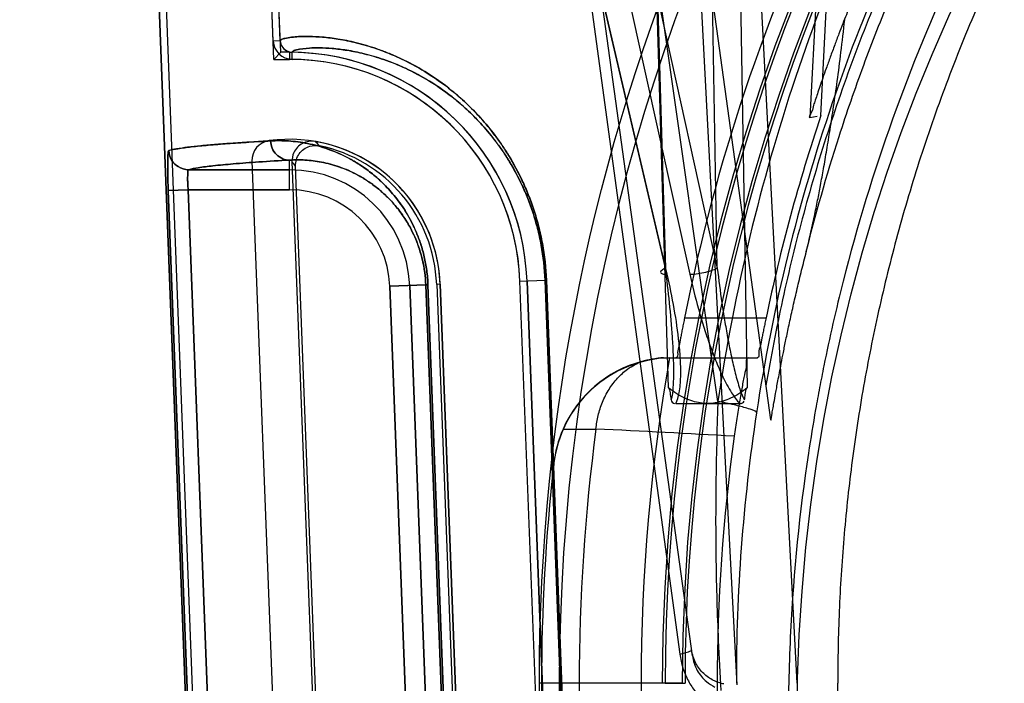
# Model space of a CAD drawing. Header units: millimetres. Extents: x 0 to 297, y 0 to 210.
# Tile 372 of 446: x 239.485 to 239.706, y 160.711 to 160.86. Entities that reach past the tile are written whole.
import ezdxf

# ---------------------------------------------------------------- set-up
doc = ezdxf.new("R2010")
doc.units = ezdxf.units.MM
doc.header["$LTSCALE"] = 16.335
doc.layers.get('0').update_dxf_attribs({"linetype": 'CONTINUOUS'})
for name, color, linetype in [('AXES_REF', 7, 'CONTINUOUS'), ('INTFCLR_1', 7, 'CONTINUOUS'), ('INTFCLR_144815', 7, 'CONTINUOUS'), ('INTFCLR_72935', 7, 'CONTINUOUS')]:
    doc.layers.add(name, color=color, linetype=linetype)

msp = doc.modelspace()

# ---------------------------------------------------------------- linework, layer by layer
at = {"color": 7, "linetype": 'Continuous'}
for radius in [8.7262453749, 8.7255, 8.6696226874]:
    msp.add_circle((241.415033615, 154.4105885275), radius, dxfattribs=at)
msp.add_arc((241.415033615, 154.4105885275), 8.64, 278.2771290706, 261.7228709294, dxfattribs=at)
at = {"layer": 'AXES_REF', "color": 9, "linetype": 'Continuous'}
msp.add_arc((241.415033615, 154.4105885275), 7.9600610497, 94.4118118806, 85.5881881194, dxfattribs=at)
at = {"layer": 'INTFCLR_1', "color": 6, "linetype": 'Continuous'}
for p, q in [((239.5036754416, 161.1861563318), (239.5503851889, 159.9635757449)), ((239.505260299, 161.1862412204), (239.5519721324, 159.9636060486)), ((239.5417506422, 160.855222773), (239.5290549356, 161.1875200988)), ((239.5433364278, 160.8552833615), (239.5306397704, 161.187605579)), ((239.5369542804, 160.8281587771), (239.5474443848, 160.553590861)), ((239.5793625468, 160.8004523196), (239.5876150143, 160.5844523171)), ((239.6056018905, 160.5851395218), (239.5973494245, 160.8011395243)), ((239.6071888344, 160.5851698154), (239.5989363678, 160.8011698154))]:
    msp.add_line(p, q, dxfattribs=at)
at = {"layer": 'INTFCLR_1', "color": 9, "linetype": 'Continuous'}
for p, q in [((239.5433364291, 160.8552833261), (239.5417506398, 160.8552228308)), ((239.5459891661, 160.851099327), (239.5460060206, 160.8526861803)), ((239.5454414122, 160.8217341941), (239.5454414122, 160.8284127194)), ((239.5454414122, 160.8262335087), (239.5226943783, 160.8262335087)), ((239.5180918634, 160.8215623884), (239.522584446, 160.8217341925)), ((239.5225844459, 160.8217341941), (239.5454414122, 160.8217341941)), ((239.522584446, 160.8217341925), (239.5325714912, 160.5605784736)), ((239.5180918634, 160.8215623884), (239.5280790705, 160.5604066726)), ((239.5680028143, 160.8000183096), (239.5761211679, 160.8003284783)), ((239.5762552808, 160.5840183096), (239.5680028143, 160.8000183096)), ((239.5807513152, 160.5841900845), (239.5724988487, 160.8001900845)), ((239.5766157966, 160.8003284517), (239.5761211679, 160.8003284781)), ((239.5761211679, 160.8003284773), (239.5843375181, 160.5843270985)), ((239.5848397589, 160.5843270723), (239.5766157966, 160.8003284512)), ((239.5973494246, 160.8011395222), (239.6029940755, 160.801355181)), ((239.6029940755, 160.801355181), (239.6112095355, 160.5853537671)), ((239.6029940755, 160.801355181), (239.6033052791, 160.8013551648)), ((239.6115257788, 160.5853537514), (239.6033052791, 160.8013551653))]:
    msp.add_line(p, q, dxfattribs=at)
msp.add_circle((240.0467819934, 160.7015885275), 0.387, dxfattribs=at)
at = {"layer": 'INTFCLR_1', "color": 6, "linetype": 'Continuous'}
for centre, radius, start, end in [((239.546034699, 160.8553862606), 0.0042871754, 182.185453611, 269.3914573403), ((239.546034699, 160.8553862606), 0.0027002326, 182.184680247, 269.3914656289), ((239.5454414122, 160.7991563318), 0.0519458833, 2.1879728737, 89.39582255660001), ((239.5454414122, 160.7991563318), 0.0535328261, 2.1879705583, 89.39575729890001), ((239.5414509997, 160.8283305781), 0.0045, 97.7885062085, 182.1879698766), ((239.5454414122, 160.7991563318), 0.0339458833, 2.1879704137, 97.78850629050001)]:
    msp.add_arc(centre, radius, start, end, dxfattribs=at)
at = {"layer": 'INTFCLR_1', "color": 9, "linetype": 'Continuous'}
for radius, start, end in [(0.0270771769, 2.1879705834, 89.99999998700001), (0.0225778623, 2.1879702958, 89.99999993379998)]:
    msp.add_arc((239.5454414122, 160.7991563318), radius, start, end, dxfattribs=at)
for points, knots in [([(240.2147240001, 161.0591581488), (240.2118238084, 161.0605701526), (240.205966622, 161.0633315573), (240.1940848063, 161.068571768), (240.1728248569, 161.0769991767), (240.1477050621, 161.0847936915), (240.125188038, 161.089915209), (240.1137215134, 161.0920562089), (240.1070972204, 161.0931585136), (240.0905108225, 161.0956942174), (240.0621024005, 161.098330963), (240.0285354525, 161.0979077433), (240.0068346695, 161.0959183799), (239.996815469, 161.0946659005), (239.990143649, 161.0937420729), (239.972081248, 161.0908760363), (239.9431061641, 161.0843243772), (239.9150619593, 161.0748678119), (239.8984722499, 161.0680729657), (239.8925045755, 161.0654954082), (239.8836718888, 161.0615471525), (239.865088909, 161.0525325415), (239.8378647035, 161.0367449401), (239.8125024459, 161.0185541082), (239.7970364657, 161.0056942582), (239.7900985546, 160.9995692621), (239.7855298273, 160.9954385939), (239.7732925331, 160.9839746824), (239.7544810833, 160.9641705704), (239.7319888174, 160.9356300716), (239.7154862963, 160.9102106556), (239.7051387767, 160.8915809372), (239.6995380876, 160.8806178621), (239.6914397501, 160.8638104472), (239.6806552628, 160.8376085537), (239.6713894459, 160.8072247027), (239.6667427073, 160.7868364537), (239.6648487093, 160.7771742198), (239.6636496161, 160.770628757), (239.6606659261, 160.7524356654), (239.6583056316, 160.7289164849), (239.6577225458, 160.7052211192), (239.6578849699, 160.6932321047), (239.6581112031, 160.6863363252), (239.6588916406, 160.6692523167), (239.6611680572, 160.6472006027), (239.665395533, 160.6238154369), (239.6679290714, 160.6122969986), (239.669496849, 160.6057581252), (239.6719489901, 160.5960678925), (239.6760333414, 160.5818039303), (239.6843900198, 160.5572458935), (239.6943915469, 160.5336045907), (239.7045173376, 160.5137691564), (239.7106544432, 160.5027370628), (239.7201354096, 160.4866068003), (239.7356627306, 160.4634186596), (239.7591234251, 160.4346278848), (239.7786638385, 160.4147868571), (239.792491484, 160.402319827), (239.8019684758, 160.3941779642), (239.8191147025, 160.380487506), (239.8452134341, 160.3625788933), (239.8674668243, 160.3503287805), (239.8789647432, 160.3447250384)], [0, 0, 0, 0, 0.0078493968, 0.0157556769, 0.0315973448, 0.06348082, 0.0796255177, 0.0877696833, 0.09186257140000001, 0.09596636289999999, 0.128600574, 0.1611442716, 0.177500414, 0.1816059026, 0.1857145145, 0.1938901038, 0.2261064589, 0.2578609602, 0.2657731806, 0.2697286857, 0.2736790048, 0.2893160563, 0.3199691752, 0.350131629, 0.3651446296, 0.3688979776, 0.3726519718, 0.3801321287, 0.4097003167, 0.4390100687, 0.4684423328, 0.4833358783, 0.4908515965, 0.498396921, 0.52873346, 0.5596898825, 0.5755734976, 0.5795998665, 0.5836492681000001, 0.5917658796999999, 0.6244614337, 0.6410489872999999, 0.6494251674, 0.6536350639, 0.6578378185, 0.6910418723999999, 0.7074624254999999, 0.7156483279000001, 0.7197377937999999, 0.7238248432, 0.7399718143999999, 0.7558251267, 0.7869322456, 0.802323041, 0.8100025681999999, 0.8176490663, 0.8478512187, 0.8777971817, 0.9079026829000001, 0.9155006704, 0.9231007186, 0.93830313, 0.9688745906, 1, 1, 1, 1]), ([(239.6033052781, 160.8013551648), (239.6031999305, 160.8041232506), (239.6028204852, 160.8075660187), (239.6020082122, 160.8115929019), (239.6014040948, 160.8141316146), (239.600690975, 160.8165778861), (239.5998796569, 160.8189275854), (239.5990400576, 160.8211319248), (239.5975128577, 160.8246543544), (239.5955171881, 160.8283682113), (239.5933587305, 160.8317159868), (239.5912664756, 160.834635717), (239.588607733, 160.8378567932), (239.5853434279, 160.841189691), (239.5812405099, 160.8447756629), (239.5762941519, 160.8482747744), (239.5713509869, 160.8509258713), (239.5676703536, 160.8525176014), (239.5644105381, 160.8537342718), (239.5613020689, 160.8546540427), (239.5583661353, 160.8553129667), (239.55582885, 160.8557743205), (239.5530088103, 160.8561259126), (239.5500330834, 160.856283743), (239.5472271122, 160.8562472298), (239.5450455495, 160.8560044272), (239.5437436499, 160.8556812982), (239.5433316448, 160.855407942), (239.5433364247, 160.8552833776)], [0, 0, 0, 0, 0.09145445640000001, 0.1138036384, 0.1356225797, 0.1775934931, 0.1978577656, 0.2176815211, 0.2554568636, 0.3245480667, 0.3565511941, 0.3869221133, 0.443096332, 0.4942467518, 0.5407728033, 0.6228600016, 0.6936556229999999, 0.7255371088, 0.7551980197, 0.8084927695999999, 0.8323850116, 0.8545194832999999, 0.8936035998, 0.9261879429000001, 0.9525909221, 0.9869380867, 0.995884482, 1, 1, 1, 1]), ([(239.6029940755, 160.801355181), (239.6028935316, 160.8039991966), (239.6025321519, 160.8072875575), (239.6017587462, 160.8111342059), (239.6011836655, 160.813558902), (239.600504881, 160.8158952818), (239.5997326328, 160.8181394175), (239.5989335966, 160.8202443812), (239.5974804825, 160.823607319), (239.595581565, 160.827153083), (239.5935275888, 160.830349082), (239.5915373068, 160.833135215), (239.5890084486, 160.836208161), (239.5859035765, 160.8393869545), (239.5820024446, 160.8428047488), (239.5773002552, 160.8461373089), (239.5726006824, 160.8486592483), (239.5691024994, 160.8501706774), (239.566005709, 160.8513239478), (239.5630530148, 160.8521934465), (239.5602646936, 160.8528133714), (239.5578558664, 160.8532452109), (239.5551788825, 160.8535702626), (239.5523558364, 160.8537077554), (239.5496907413, 160.853657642), (239.5476284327, 160.8534099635), (239.5463819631, 160.8530829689), (239.546001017, 160.8528077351), (239.5460060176, 160.852686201)], [0, 0, 0, 0, 0.0917406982, 0.1141566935, 0.136039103, 0.1781262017, 0.1984432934, 0.2183163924, 0.2561787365, 0.3254018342, 0.3574526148, 0.3878602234, 0.4440791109, 0.4952427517, 0.5417573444, 0.6237687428, 0.6944433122, 0.7262543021, 0.7558410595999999, 0.8089827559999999, 0.8327989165, 0.8548590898, 0.8938039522, 0.926266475, 0.9525704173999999, 0.9868267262, 0.9957825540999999, 1, 1, 1, 1]), ([(239.5766157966, 160.8003284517), (239.5765748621, 160.8014035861), (239.5764369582, 160.8030041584), (239.5761042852, 160.8051014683), (239.5756919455, 160.807096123), (239.5751606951, 160.8090083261), (239.5745285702, 160.8108183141), (239.5738714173, 160.8124770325), (239.5729803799, 160.814392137), (239.5718069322, 160.816494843), (239.5705766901, 160.8183814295), (239.5689379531, 160.8205721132), (239.5672129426, 160.822498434), (239.5654320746, 160.8241811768), (239.563731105, 160.8256295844), (239.5616137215, 160.8271820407), (239.5583281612, 160.82915887), (239.5543250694, 160.8309406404), (239.549648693, 160.8322244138), (239.545283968, 160.8328001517), (239.5424837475, 160.8328145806), (239.5411486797, 160.8327402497)], [0, 0, 0, 0, 0.0603887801, 0.0899882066, 0.1191581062, 0.1746769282, 0.2012110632, 0.2267415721, 0.2747932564, 0.3196418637, 0.361787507, 0.4011088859, 0.4731194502, 0.506549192, 0.5385801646, 0.5984675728, 0.6536656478, 0.753576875, 0.8432732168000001, 0.9249493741, 1, 1, 1, 1]), ([(239.5411486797, 160.8327402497), (239.5411694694, 160.8321931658), (239.5414161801, 160.8310610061), (239.5423756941, 160.8296007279), (239.5438067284, 160.82863058), (239.5449158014, 160.8284076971), (239.5454414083, 160.8284046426)], [0, 0, 0, 0, 0.245399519, 0.5071339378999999, 0.7644002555, 1, 1, 1, 1]), ([(239.5182052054, 160.8305610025), (239.5181025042, 160.8305309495), (239.5180889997, 160.8300274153), (239.5179773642, 160.8293374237), (239.5179722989, 160.828028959), (239.5179624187, 160.8265573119), (239.5179897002, 160.8249253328), (239.518030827, 160.8232760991), (239.5180697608, 160.8221403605), (239.5180918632, 160.8215623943)], [0, 0, 0, 0, 0.0355686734, 0.1259042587, 0.2672790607, 0.4510475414, 0.6224132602, 0.8077479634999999, 1, 1, 1, 1]), ([(239.5226943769, 160.8262375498), (239.5218603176, 160.8262388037), (239.5203945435, 160.8266692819), (239.5187262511, 160.8282745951), (239.518240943, 160.8297252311), (239.5182052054, 160.8305610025)], [0, 0, 0, 0, 0.3677585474, 0.6311502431, 1, 1, 1, 1]), ([(239.5226943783, 160.8262335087), (239.5233859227, 160.8264376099), (239.5252085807, 160.8267610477), (239.5285518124, 160.827182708), (239.5331119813, 160.8276021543), (239.5388752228, 160.8280262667), (239.5431197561, 160.8282823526), (239.5454414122, 160.8284127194)], [0, 0, 0, 0, 0.0945749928, 0.2419709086, 0.4422842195, 0.6949987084, 1, 1, 1, 1]), ([(239.5761211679, 160.8003284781), (239.5760855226, 160.8012661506), (239.5759655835, 160.8026620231), (239.5756763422, 160.8044910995), (239.5753179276, 160.8062302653), (239.5747504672, 160.8082793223), (239.5739094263, 160.8105464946), (239.5729621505, 160.8125882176), (239.5719430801, 160.8144190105), (239.5708750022, 160.8160606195), (239.5694531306, 160.8179650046), (239.5679566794, 160.8196383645), (239.566411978, 160.8210986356), (239.5649380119, 160.8223535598), (239.5631041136, 160.823696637), (239.5602609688, 160.8254021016), (239.5568003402, 160.8269325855), (239.5527621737, 160.8280206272), (239.5489996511, 160.8284983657), (239.546589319, 160.8284790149), (239.5454414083, 160.8284046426)], [0, 0, 0, 0, 0.0607662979, 0.0905464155, 0.1198898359, 0.1757219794, 0.2280429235, 0.2763131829, 0.3213373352, 0.3636200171, 0.4030428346, 0.475167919, 0.5086181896, 0.5406487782, 0.600481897, 0.6555683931, 0.7551297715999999, 0.8443623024, 0.925506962, 1, 1, 1, 1]), ([(239.5226943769, 160.8262375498), (239.5224992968, 160.8262087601), (239.5225171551, 160.8252218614), (239.5224326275, 160.8243517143), (239.5225029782, 160.8229763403), (239.5225515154, 160.8221647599), (239.5225844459, 160.8217341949)], [0, 0, 0, 0, 0.130335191, 0.4536621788, 0.7145859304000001, 1, 1, 1, 1])]:
    msp.add_open_spline(points, degree=3, knots=knots, dxfattribs=at)
at = {"layer": 'INTFCLR_1', "color": 6, "linetype": 'Continuous'}
msp.add_open_spline([(239.5411482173, 160.8327402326), (239.5396986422, 160.8326594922), (239.5369001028, 160.8324960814), (239.5328290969, 160.8322297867), (239.5290445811, 160.8319479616), (239.5256020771, 160.8316473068), (239.5226072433, 160.8313308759), (239.5201890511, 160.8309964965), (239.5187802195, 160.8307291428), (239.518205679, 160.8305610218)], degree=3, knots=[0, 0, 0, 0, 0.1888198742, 0.3645867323, 0.5305926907, 0.6823681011, 0.814025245, 0.9221434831, 1, 1, 1, 1], dxfattribs=at)
at = {"layer": 'INTFCLR_144815', "color": 9, "linetype": 'Continuous'}
for p, q in [((239.6419448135, 160.7740740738), (239.4787345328, 161.9152143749)), ((239.6362007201, 160.7167535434), (239.554380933, 161.3096670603)), ((239.6305099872, 160.8027074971), (239.5433800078, 161.1755115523)), ((239.5532319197, 161.1755115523), (239.6356031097, 160.8027074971)), ((239.6301305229, 160.8040912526), (239.5436473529, 161.1741277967)), ((239.5600458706, 161.1741277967), (239.6418055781, 160.8040912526)), ((239.630787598, 160.7771312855), (239.6189941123, 161.1699026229)), ((239.6191351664, 161.1697848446), (239.6301305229, 160.8040912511)), ((239.6418055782, 160.804091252), (239.6354782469, 161.1697848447)), ((239.6417515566, 161.169902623), (239.6485650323, 160.7771312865)), ((239.5726830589, 161.1621329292), (239.6333503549, 160.7171782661)), ((239.6538439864, 160.7698871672), (239.5999287, 161.1605885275)), ((239.664666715, 160.8766456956), (239.6626881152, 160.8380153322)), ((239.6344292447, 160.7928933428), (239.6528006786, 160.7928933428)), ((239.6296722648, 160.7838933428), (239.6508675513, 160.7838933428)), ((239.6070506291, 160.7678192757), (239.6144695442, 160.7678528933)), ((239.6049346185, 160.7599025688), (239.6049412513, 160.7599619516))]:
    msp.add_line(p, q, dxfattribs=at)
at = {"layer": 'INTFCLR_144815', "color": 6, "linetype": 'Continuous'}
for p, q in [((239.6462821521, 160.7102319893), (239.6132465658, 161.3405885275)), ((239.6597819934, 160.7105885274), (239.6295859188, 161.2867639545)), ((239.6651409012, 160.8384377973), (239.6679338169, 160.8930246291)), ((239.66268924, 160.8380153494), (239.6643245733, 160.838297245)), ((239.6324424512, 160.7735885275), (239.6469100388, 160.7735885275)), ((239.6062084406, 160.7105885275), (239.6017084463, 160.7105885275)), ((239.6062084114, 160.7105885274), (239.6017084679, 160.7105885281)), ((239.6300423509, 160.7105885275), (239.6062084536, 160.7105885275)), ((239.6339133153, 160.7105885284), (239.6294140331, 160.7105885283)), ((239.6300423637, 160.7105885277), (239.6345416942, 160.7105885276))]:
    msp.add_line(p, q, dxfattribs=at)
at = {"layer": 'INTFCLR_144815', "color": 9, "linetype": 'Continuous'}
msp.add_circle((240.0467819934, 160.7105885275), 0.4450735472, dxfattribs=at)
for centre, radius, start, end in [((240.04678201, 160.7106670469), 0.4405735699, 359.9897887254, 180.0102113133), ((240.0467819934, 160.7103828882), 0.417368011, 0.0282300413, 179.971769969), ((240.046781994, 160.710636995), 0.4167396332, 359.9933364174, 180.0066635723), ((240.0467819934, 160.7104614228), 0.4128686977, 0.0176390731, 179.9823609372), ((240.0467819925, 160.7107155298), 0.4122403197, 359.9823484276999, 180.017651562), ((240.0462646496, 160.7113563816), 0.4001660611, 171.3564389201, 180.1099446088), ((240.0467819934, 160.7105885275), 0.4360885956, 172.4544928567, 187.5455071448), ((239.2873866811, 154.1687175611), 6.6072363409, 86.89196777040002, 87.16248523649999), ((240.0467819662, 160.7105100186), 0.4405735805, 179.9897901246, 0.0102099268)]:
    msp.add_arc(centre, radius, start, end, dxfattribs=at)
at = {"layer": 'INTFCLR_144815', "color": 6, "linetype": 'Continuous'}
for centre, radius, start, end in [((240.0467819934, 160.7105885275), 0.4204864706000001, 154.2866429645, 168.7122120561), ((240.0467819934, 160.7105885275), 0.4024864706, 161.4792174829, 168.2003023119), ((239.6317604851, 160.7569107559), 0.0269920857, 91.5089008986, 173.63513374), ((239.6317784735, 160.7569912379), 0.0269943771, 104.9286134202, 156.3519452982), ((240.0467819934, 160.7105885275), 0.4221456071, 170.0000000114, 189.9999999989), ((239.6318383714, 160.7569526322), 0.0270650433, 156.3279439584, 173.6159011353), ((240.0467819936, 160.7105885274), 0.4050000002, 172.1026397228, 187.8973602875), ((240.0467819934, 160.7105885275), 0.4445907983, 173.627751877, 186.3722481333), ((240.0467819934, 160.7105885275), 0.387, 180.0000000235, 360)]:
    msp.add_arc(centre, radius, start, end, dxfattribs=at)
at = {"layer": 'INTFCLR_144815', "color": 9, "linetype": 'Continuous'}
for points, knots in [([(240.0467820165, 161.1311261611), (240.0404326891, 161.1311260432), (240.0309733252, 161.1309002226), (240.0184198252, 161.1301529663), (239.9999105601, 161.1286159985), (239.9724666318, 161.1247208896), (239.9366771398, 161.1162217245), (239.9077205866, 161.1064839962), (239.887976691, 161.0983091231), (239.8768232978, 161.0932389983), (239.8603559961, 161.0852962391), (239.8364827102, 161.0720742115), (239.8064530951, 161.0517546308), (239.7830559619, 161.0327185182), (239.7675755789, 161.0183338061), (239.7589640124, 161.0097866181), (239.7463435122, 160.9966975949), (239.7285094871, 160.9760549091), (239.7071602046, 160.9465131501), (239.6930761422, 160.9229779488), (239.6845019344, 160.9067150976), (239.6789785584, 160.8956611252), (239.6699507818, 160.8760129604), (239.6588752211, 160.847078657), (239.6485773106, 160.8111242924), (239.6438024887, 160.7865324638), (239.6419448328, 160.7740740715)], [0, 0, 0, 0, 0.0323899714, 0.0482450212, 0.0641481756, 0.1271321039, 0.1894167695, 0.2515535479, 0.2827426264, 0.2983963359, 0.3140475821, 0.3760051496, 0.4373985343, 0.4987868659, 0.5296594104, 0.5451698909, 0.5606765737, 0.6224102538, 0.6841298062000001, 0.7463992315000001, 0.762125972, 0.7779128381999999, 0.8094313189, 0.8724013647, 0.9357430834, 1, 1, 1, 1]), ([(240.4429204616, 160.7714961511), (240.4410993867, 160.7834544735), (240.4364021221, 160.8071189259), (240.4279245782, 160.8360228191), (240.4206877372, 160.8557225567), (240.4161872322, 160.8668161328), (240.4091378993, 160.8831411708), (240.3973068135, 160.9068686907), (240.3788990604, 160.9368941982), (240.361475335, 160.9604394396), (240.3482211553, 160.9760926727), (240.3403324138, 160.9848106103), (240.3282588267, 160.9975782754), (240.3091312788, 161.0157104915), (240.2815523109, 161.0376146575), (240.2594312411, 161.0522104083), (240.2441009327, 161.0611488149), (240.2337034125, 161.0669042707), (240.2151928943, 161.0763578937), (240.1877975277, 161.0881141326), (240.1622326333, 161.0964679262), (240.1448196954, 161.1010912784), (240.1330532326, 161.103931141), (240.1123545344, 161.1081846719), (240.0824477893, 161.1122371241), (240.0522929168, 161.1135672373), (240.0311508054, 161.1130603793), (240.0190215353, 161.1123540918), (240.0009081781, 161.11088255), (239.9740561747, 161.1071547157), (239.9390321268, 161.099018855), (239.9106863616, 161.0896945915), (239.8913539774, 161.0818634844), (239.8804365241, 161.0770081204), (239.8643300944, 161.0694074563), (239.8409824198, 161.0567584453), (239.8115964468, 161.0373068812), (239.7886907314, 161.0190758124), (239.7735326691, 161.0052947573), (239.7651048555, 160.9971102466), (239.7527660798, 160.9845890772), (239.7353289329, 160.9648433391), (239.7144406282, 160.9365650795), (239.7006526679, 160.9140222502), (239.6922607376, 160.8984462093), (239.6868594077, 160.8878677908), (239.6780341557, 160.8690717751), (239.6672036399, 160.8413852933), (239.657130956, 160.8069704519), (239.6524602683, 160.7834230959), (239.6506435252, 160.7714961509)], [0, 0, 0, 0, 0.0318457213, 0.0634185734, 0.0791931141, 0.0870815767, 0.094933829, 0.1260061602, 0.1567815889, 0.1875451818, 0.2030139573, 0.210765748, 0.2184960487, 0.2492749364, 0.2800521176, 0.3111084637, 0.3189436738, 0.3267698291, 0.3423932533, 0.3736478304, 0.40514581, 0.4130942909, 0.4210773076, 0.4370099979, 0.4687094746, 0.5004174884, 0.5163608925, 0.5243692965, 0.5324013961, 0.5642032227, 0.5956284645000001, 0.6269453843, 0.6426486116, 0.6505262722, 0.6583992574, 0.6895346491, 0.72033006, 0.7510658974, 0.7665005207, 0.7742492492, 0.7819920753, 0.8127794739, 0.8435012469, 0.8744409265, 0.8822471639, 0.8900796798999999, 0.905708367, 0.9368993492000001, 0.9682376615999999, 1, 1, 1, 1]), ([(239.6617194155, 160.8072384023), (239.663925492, 160.8161493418), (239.6672141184, 160.8277168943), (239.6719076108, 160.8417945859), (239.6756931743, 160.8523967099), (239.6828087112, 160.8705044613), (239.6944616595, 160.8954761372), (239.7107404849, 160.9239871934), (239.7261451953, 160.9464774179), (239.7378660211, 160.9615177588), (239.7448407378, 160.9699201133), (239.7555215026, 160.9822616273), (239.7724654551, 160.9999258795), (239.7969635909, 161.0215957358), (239.8166789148, 161.0363281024), (239.8303898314, 161.045504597), (239.839736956, 161.0514804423), (239.8564287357, 161.0614250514), (239.8812102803, 161.0741453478), (239.9123350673, 161.086930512), (239.9365904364, 161.0945477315), (239.9531556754, 161.0987829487), (239.9643855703, 161.1013940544), (239.9785608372, 161.1042024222), (239.9928656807, 161.1063886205), (240.0043724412, 161.1077600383), (240.0215835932, 161.1094280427), (240.0474309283, 161.11051253), (240.0818541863, 161.1089533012), (240.1074752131, 161.105541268), (240.1244229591, 161.1023350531), (240.1356535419, 161.0999545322), (240.1549297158, 161.0952066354), (240.1817426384, 161.0867378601), (240.2126944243, 161.0739841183), (240.2373849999, 161.061286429), (240.252847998, 161.0520604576), (240.259877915, 161.0476118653), (240.2645243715, 161.0446027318), (240.2770525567, 161.036207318), (240.2967207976, 161.0214953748), (240.3211580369, 160.9998657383), (240.3399473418, 160.9802731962), (240.3522431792, 160.9657673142), (240.3590377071, 160.9572321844), (240.3689530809, 160.9442374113), (240.3828275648, 160.9239824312), (240.3991199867, 160.8954437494), (240.4107800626, 160.8704483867), (240.4178967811, 160.8523279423), (240.421678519, 160.841730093), (240.4263613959, 160.827677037), (240.4296422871, 160.816133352), (240.4318444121, 160.8072388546)], [0, 0, 0, 0, 0.0260933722, 0.0341459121, 0.0421792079, 0.0580898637, 0.08943313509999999, 0.1204101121, 0.1513108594, 0.1668239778, 0.1745963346, 0.1823477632, 0.2132152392, 0.244081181, 0.2752183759, 0.2830803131, 0.2909751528, 0.3067500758, 0.3382935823, 0.3700502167, 0.4022856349, 0.4104553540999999, 0.4186483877, 0.4350547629, 0.4515167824, 0.4597669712, 0.4679907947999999, 0.50066556, 0.5331935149, 0.5658225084, 0.5740275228, 0.5822189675, 0.5984510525, 0.6304407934, 0.6620376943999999, 0.6934977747, 0.7092581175, 0.7132052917, 0.7171442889, 0.7249927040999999, 0.7560706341, 0.7868683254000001, 0.8176571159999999, 0.8331371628, 0.8409068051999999, 0.8486637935, 0.8795968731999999, 0.9106030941, 0.9419732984, 0.957896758, 0.9659251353, 0.9739546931, 1, 1, 1, 1]), ([(239.6301305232, 160.8040912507), (239.6299693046, 160.804012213), (239.6296721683, 160.8038542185), (239.6293028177, 160.8035923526), (239.6289432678, 160.803255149), (239.6292227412, 160.8028052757), (239.6298086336, 160.8027406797), (239.6302461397, 160.8027046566), (239.6305099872, 160.8027074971)], [0, 0, 0, 0, 0.1735555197, 0.3179806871, 0.4620719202, 0.5660887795, 0.7449472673, 1, 1, 1, 1]), ([(239.631407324, 160.7744490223), (239.6317572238, 160.7753368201), (239.6318801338, 160.7769177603), (239.6319971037, 160.7790657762), (239.6320169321, 160.7815322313), (239.6319364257, 160.784684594), (239.6316503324, 160.7898170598), (239.6310825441, 160.7963009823), (239.6304723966, 160.8014889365), (239.6301305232, 160.8040912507)], [0, 0, 0, 0, 0.0961484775, 0.1559473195, 0.2177210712, 0.3443186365, 0.4737529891, 0.7355457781, 1, 1, 1, 1]), ([(239.6356031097, 160.8027074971), (239.6360760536, 160.8027024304), (239.63714582, 160.8027829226), (239.6387865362, 160.8030709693), (239.6403892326, 160.8035060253), (239.6413849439, 160.8038863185), (239.6418055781, 160.8040912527)], [0, 0, 0, 0, 0.2218798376, 0.5016588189, 0.7804986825, 1, 1, 1, 1]), ([(239.6418055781, 160.8040912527), (239.6421156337, 160.8014771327), (239.6426340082, 160.7975621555), (239.6434412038, 160.7923673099), (239.6441103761, 160.7885015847), (239.6448541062, 160.7846795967), (239.6455596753, 160.7815373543), (239.6461965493, 160.77907397), (239.6468568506, 160.7768976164), (239.6473887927, 160.7753100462), (239.6479453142, 160.7744486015)], [0, 0, 0, 0, 0.2600491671, 0.3900523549, 0.5193179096, 0.6475945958, 0.7746255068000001, 0.8374976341, 0.8986873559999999, 1, 1, 1, 1]), ([(239.6324425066, 160.7735886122), (239.6328662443, 160.7743212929), (239.6332263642, 160.7757579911), (239.6334810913, 160.7777888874), (239.633604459, 160.7802494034), (239.6335346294, 160.7833951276), (239.6331169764, 160.7885154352), (239.6321751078, 160.7949847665), (239.6311097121, 160.8001284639), (239.6305099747, 160.8027074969)], [0, 0, 0, 0, 0.0860395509, 0.1466243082, 0.2088208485, 0.3360323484, 0.4662794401, 0.7308335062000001, 1, 1, 1, 1]), ([(239.6356031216, 160.802707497), (239.6361804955, 160.800094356), (239.6371536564, 160.7961852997), (239.6386749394, 160.7910265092), (239.6399480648, 160.7871731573), (239.6413746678, 160.7833581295), (239.6427296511, 160.7802289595), (239.6439646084, 160.7777833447), (239.6451666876, 160.7757108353), (239.6461736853, 160.7743021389), (239.6469100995, 160.7735884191)], [0, 0, 0, 0, 0.2549595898, 0.3835301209, 0.5123481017, 0.6415063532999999, 0.7714493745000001, 0.8370297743, 0.9022977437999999, 1, 1, 1, 1]), ([(239.6144695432, 160.7678528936), (239.6145619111, 160.7688730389), (239.6148977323, 160.7709394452), (239.615864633, 160.7739575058), (239.6173203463, 160.7768118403), (239.6192307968, 160.7793357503), (239.6216938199, 160.7815508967), (239.6236841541, 160.7826432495), (239.6248243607, 160.7830740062)], [0, 0, 0, 0, 0.1587862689, 0.3232324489, 0.4893702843, 0.6531213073, 0.8110563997, 1, 1, 1, 1]), ([(239.6419449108, 160.774074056), (239.6415037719, 160.7621378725), (239.6412391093, 160.7441764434), (239.6418820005, 160.7224612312), (239.6423728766, 160.7126950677), (239.6425949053, 160.7089316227)], [0, 0, 0, 0, 0.5498636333, 0.8264465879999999, 1, 1, 1, 1]), ([(239.6506435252, 160.7714961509), (239.6507213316, 160.7716953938), (239.6496012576, 160.7721959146), (239.6486637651, 160.7725015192), (239.6470492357, 160.7729455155), (239.6449125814, 160.7734621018), (239.6431628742, 160.7738319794), (239.6419448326, 160.7740740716)], [0, 0, 0, 0, 0.0700793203, 0.2702339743, 0.4183258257, 0.5931241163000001, 1, 1, 1, 1]), ([(239.6333503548, 160.7171782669), (239.6337303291, 160.7172621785), (239.6345545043, 160.7174458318), (239.6352809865, 160.7177053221), (239.636036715, 160.7179420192), (239.6360156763, 160.7180944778)], [0, 0, 0, 0, 0.4101548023, 0.837780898, 1, 1, 1, 1]), ([(239.6432864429, 160.710435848), (239.6428788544, 160.7105142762), (239.6420682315, 160.7107324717), (239.6408938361, 160.71122928), (239.6397689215, 160.7119000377), (239.6387123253, 160.7127562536), (239.6377623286, 160.7138144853), (239.6366653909, 160.7155257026), (239.636160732, 160.7170433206), (239.6360156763, 160.7180944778)], [0, 0, 0, 0, 0.1107473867, 0.2231138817, 0.33925235, 0.4590533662, 0.5846579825, 0.7168732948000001, 1, 1, 1, 1]), ([(239.6333503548, 160.7171782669), (239.6334964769, 160.7161057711), (239.633857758, 160.7145233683), (239.6346020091, 160.7125299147), (239.6354726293, 160.710693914), (239.6365402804, 160.7090181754), (239.6377638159, 160.7075321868), (239.6390330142, 160.7062152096), (239.6404158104, 160.7050712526), (239.6418828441, 160.7041124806), (239.6433611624, 160.7032908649), (239.6452758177, 160.7024805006), (239.6468732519, 160.7020589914), (239.6476750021, 160.701902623)], [0, 0, 0, 0, 0.1453532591, 0.216453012, 0.2854858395, 0.4179428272, 0.4818701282, 0.543755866, 0.6633590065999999, 0.7218031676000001, 0.7789349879, 0.8903064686, 1, 1, 1, 1])]:
    msp.add_open_spline(points, degree=3, knots=knots, dxfattribs=at)
at = {"layer": 'INTFCLR_144815', "color": 6, "linetype": 'Continuous'}
for points, knots in [([(240.0467819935, 161.1122532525), (240.0403148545, 161.1122532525), (240.0273910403, 161.1119381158), (240.0080400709, 161.110521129), (239.9887833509, 161.1081634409), (239.9696067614, 161.1048598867), (239.9505244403, 161.1006026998), (239.9315389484, 161.0953732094), (239.912683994, 161.089158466), (239.8939887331, 161.0819417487), (239.8760539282, 161.0739554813), (239.8596712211, 161.0656817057), (239.8454167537, 161.0576846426), (239.8332046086, 161.0502074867), (239.8226547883, 161.0432515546), (239.8134920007, 161.0368127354), (239.8054957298, 161.0308725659), (239.7985000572, 161.0254166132), (239.7923613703, 161.0204195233), (239.7869552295, 161.0158482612), (239.7821944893, 161.0116843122), (239.7780011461, 161.0079049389), (239.7742986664, 161.0044777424), (239.7710087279, 161.0013588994), (239.7680709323, 160.9985134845), (239.7654318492, 160.995907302), (239.7630570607, 160.9935204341), (239.760804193, 160.9912195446), (239.7584898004, 160.9888183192), (239.7559231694, 160.9861086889), (239.7530365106, 160.9830000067), (239.7498045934, 160.9794399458), (239.7462461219, 160.9754186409), (239.7425936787, 160.9711716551), (239.7388969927, 160.9667474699), (239.7351274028, 160.96210377), (239.7310356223, 160.9568998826), (239.7265367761, 160.9509686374), (239.7215688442, 160.9441445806), (239.7161044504, 160.9362749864), (239.710121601, 160.9271743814), (239.7036325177, 160.9166565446), (239.6966378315, 160.904443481), (239.6891661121, 160.890193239), (239.6813618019, 160.8736280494), (239.6737843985, 160.8552924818), (239.6669363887, 160.8359829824), (239.6611317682, 160.8165434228), (239.6563734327, 160.7971162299), (239.6538602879, 160.7841196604), (239.6527724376, 160.7776522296)], [0, 0, 0, 0, 0.0345251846, 0.0689826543, 0.1035440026, 0.138054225, 0.1728250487, 0.2078784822, 0.2431411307, 0.2787664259, 0.3148172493, 0.347905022, 0.3767116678, 0.4020494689, 0.4243335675, 0.4441618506, 0.4618276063, 0.4775066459, 0.4915200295, 0.5040819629, 0.5153003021, 0.5252839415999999, 0.5342179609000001, 0.5422336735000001, 0.5494847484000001, 0.5560515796, 0.5620342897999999, 0.5674595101, 0.5732424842, 0.5798382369, 0.5873840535, 0.5958895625, 0.6055067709, 0.6160496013, 0.6257925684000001, 0.6362843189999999, 0.6479789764, 0.6611317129, 0.67602449, 0.693037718, 0.7122740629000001, 0.7341600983, 0.7590040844, 0.7873951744, 0.8200362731, 0.8567275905, 0.8932629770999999, 0.9293648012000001, 0.9649882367, 1, 1, 1, 1]), ([(240.0467819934, 161.0911689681), (240.0410441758, 161.0911689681), (240.0295550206, 161.090905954), (240.0123307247, 161.0897205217), (239.9951112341, 161.0877372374), (239.9779012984, 161.0849449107), (239.9607070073, 161.081327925), (239.9435385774, 161.0768668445), (239.9264110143, 161.0715389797), (239.9093441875, 161.0653188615), (239.8923645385, 161.0581792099), (239.8755059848, 161.0500922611), (239.8588118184, 161.0410317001), (239.8423354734, 161.030974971), (239.8261427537, 161.0199070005), (239.8103103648, 161.007822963), (239.7949292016, 160.9947348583), (239.7801018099, 160.9806764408), (239.7659392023, 160.9657081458), (239.7525550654, 160.9499196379), (239.7400576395, 160.9334293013), (239.7285421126, 160.9163815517), (239.7180805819, 160.8989360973), (239.7087148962, 160.8812533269), (239.7004556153, 160.8634823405), (239.6932838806, 160.8457468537), (239.6871584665, 160.8281407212), (239.6820240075, 160.8107256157), (239.6778188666, 160.7935335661), (239.6744819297, 160.776572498), (239.6719571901, 160.7598303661), (239.6701969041, 160.7432789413), (239.6691642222, 160.7268869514), (239.6689425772, 160.7160034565), (239.6689469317, 160.7105885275)], [0, 0, 0, 0, 0.0288942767, 0.0578478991, 0.0869136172, 0.1161495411, 0.1456150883, 0.17536286, 0.2054436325, 0.2359079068, 0.2668019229, 0.2981636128, 0.3300272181, 0.3624129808, 0.3953267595, 0.4287535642, 0.4626639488, 0.496980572, 0.5315970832, 0.5663822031, 0.6011593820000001, 0.6357401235, 0.6699302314, 0.7035466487, 0.7364587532, 0.7685700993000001, 0.7998436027, 0.8302944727, 0.8599662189, 0.8889391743, 0.9173142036, 0.9452012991, 0.9727317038, 1, 1, 1, 1]), ([(239.6833340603, 160.8892798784), (239.6827087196, 160.8880079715), (239.6815380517, 160.8855921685), (239.6799098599, 160.8821428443), (239.6784851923, 160.8790469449), (239.6772107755, 160.8762191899), (239.6759818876, 160.8734304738), (239.6747712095, 160.8706271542), (239.6736105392, 160.8678775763), (239.6725801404, 160.8653879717), (239.6716876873, 160.86318568), (239.6708673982, 160.8611259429), (239.6700489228, 160.8590413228), (239.6691738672, 160.8567690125), (239.6682289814, 160.8542633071), (239.6672718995, 160.8516702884), (239.6663779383, 160.8491841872), (239.6656010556, 160.8469787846), (239.6649444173, 160.845070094), (239.6643782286, 160.843412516), (239.6639396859, 160.8420340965), (239.6633910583, 160.8405414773), (239.6633810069, 160.839621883), (239.6623142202, 160.8379512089), (239.6626881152, 160.8380153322)], [0, 0, 0, 0, 0.0768588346, 0.1455725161, 0.2068392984, 0.2616648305, 0.3137686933, 0.3720969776, 0.4272532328, 0.4756121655, 0.5182089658, 0.55611205, 0.5958394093, 0.6396548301, 0.6881551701, 0.7410600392, 0.7895340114, 0.831443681, 0.8677908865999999, 0.8991928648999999, 0.9258301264, 0.9479722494, 0.9794283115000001, 1, 1, 1, 1]), ([(239.6617195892, 160.807238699), (239.6621014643, 160.8087351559), (239.6627798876, 160.8115740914), (239.6636612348, 160.8156203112), (239.6644055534, 160.8192820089), (239.6650909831, 160.8228525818), (239.6657786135, 160.8266268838), (239.6665059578, 160.8308284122), (239.667258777, 160.8354841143), (239.6680507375, 160.8406444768), (239.6688720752, 160.8464248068), (239.6697253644, 160.8529509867), (239.6702618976, 160.8575739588), (239.6705303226, 160.8600280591)], [0, 0, 0, 0, 0.0865128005, 0.1634828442, 0.2319623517, 0.2958179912, 0.3671431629, 0.4468634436, 0.5346697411, 0.6313231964, 0.7393098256, 0.8617097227, 1, 1, 1, 1]), ([(239.6538439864, 160.769887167), (239.6538923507, 160.7695366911), (239.6541192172, 160.7714622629), (239.6543109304, 160.7721933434), (239.6546129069, 160.7740184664), (239.6548968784, 160.7755726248), (239.6551967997, 160.7772387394), (239.6554840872, 160.7788015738), (239.6558260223, 160.780630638), (239.6562331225, 160.7827582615), (239.6567196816, 160.7852338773), (239.6573038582, 160.7881138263), (239.6579981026, 160.791414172), (239.658801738, 160.7950821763), (239.6597008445, 160.7990122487), (239.6606766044, 160.8030933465), (239.6613653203, 160.8058505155), (239.6617196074, 160.8072387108)], [0, 0, 0, 0, 0.0277976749, 0.0644436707, 0.1031105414, 0.1583503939, 0.1936865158, 0.2351102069, 0.2834756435, 0.3397912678, 0.4053398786, 0.4816932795, 0.5706775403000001, 0.6703175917, 0.7767190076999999, 0.88743408, 1, 1, 1, 1]), ([(239.6344292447, 160.7928933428), (239.6343503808, 160.7924982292), (239.6341944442, 160.7917145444), (239.6339635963, 160.7905577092), (239.6337450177, 160.7894378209), (239.6334655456, 160.7881054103), (239.6332493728, 160.7865602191), (239.6327268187, 160.7853666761), (239.6329819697, 160.7838933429), (239.6325750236, 160.7838933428)], [0, 0, 0, 0, 0.1315254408, 0.2607744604, 0.3853800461, 0.5029735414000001, 0.7096425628, 0.8671561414, 1, 1, 1, 1]), ([(239.6528006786, 160.7928933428), (239.6527180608, 160.7924978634), (239.652554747, 160.7917134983), (239.6523131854, 160.7905557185), (239.6520844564, 160.7894351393), (239.651793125, 160.7881024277), (239.6515638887, 160.7865576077), (239.6510309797, 160.785364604), (239.651274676, 160.7838933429), (239.6508675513, 160.7838933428)], [0, 0, 0, 0, 0.1316553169, 0.2610123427, 0.3856988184, 0.5033247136, 0.7099608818, 0.8673319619, 1, 1, 1, 1]), ([(239.6296722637, 160.7838933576), (239.6292793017, 160.7838933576), (239.6283765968, 160.7837635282), (239.626752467, 160.7835420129), (239.6255328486, 160.7832627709), (239.6248244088, 160.7830741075)], [0, 0, 0, 0, 0.2394671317, 0.5532373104, 1, 1, 1, 1]), ([(239.6487861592, 160.7838933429), (239.6481899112, 160.7838933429), (239.6485312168, 160.7817338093), (239.6479159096, 160.7803930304), (239.6476520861, 160.7787023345), (239.6473693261, 160.7772555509), (239.6470881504, 160.7756445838), (239.6467926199, 160.7739184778), (239.6464941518, 160.7720889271), (239.6461959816, 160.7701823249), (239.6459034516, 160.7682225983), (239.6457154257, 160.7669006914), (239.6456230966, 160.7662350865)], [0, 0, 0, 0, 0.0996600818, 0.2181914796, 0.2925463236, 0.3758823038, 0.4670533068, 0.5651119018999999, 0.6688197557, 0.7768263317, 0.8876820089, 1, 1, 1, 1]), ([(239.6307875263, 160.7771312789), (239.6310897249, 160.7768902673), (239.6311448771, 160.7758219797), (239.6313390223, 160.7749790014), (239.6314071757, 160.7744488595)], [0, 0, 0, 0, 0.4196734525, 1, 1, 1, 1]), ([(239.6479453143, 160.7744488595), (239.6479949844, 160.774835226), (239.6481818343, 160.7756905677), (239.6481502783, 160.776800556), (239.6485649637, 160.7771312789)], [0, 0, 0, 0, 0.4234369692, 1, 1, 1, 1]), ([(239.6362007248, 160.7167535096), (239.63627885, 160.7161873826), (239.6365506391, 160.7150537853), (239.6372432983, 160.7134805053), (239.6381942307, 160.7120909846), (239.6395034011, 160.7107778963), (239.6405967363, 160.7100535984), (239.6412798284, 160.7097211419)], [0, 0, 0, 0, 0.1902005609, 0.3853731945, 0.5690912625, 0.7471617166, 1, 1, 1, 1]), ([(240.0467819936, 160.3304717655), (240.0437636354, 160.3304717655), (240.037725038, 160.3305445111), (240.0286685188, 160.3308720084), (240.01961273, 160.3314184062), (240.0105581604, 160.3321845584), (240.0015054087, 160.3331716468), (239.9924550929, 160.3343811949), (239.9834081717, 160.3358150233), (239.9743655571, 160.3374752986), (239.9653286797, 160.3393644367), (239.9562989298, 160.3414851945), (239.9472783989, 160.3438405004), (239.9382691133, 160.3464336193), (239.9292739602, 160.3492678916), (239.9202957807, 160.3523469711), (239.9113384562, 160.3556744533), (239.9024058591, 160.359254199), (239.89350308, 160.3630898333), (239.8846352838, 160.3671851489), (239.8758089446, 160.3715435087), (239.867030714, 160.3761682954), (239.858308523, 160.3810622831), (239.8496508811, 160.3862278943), (239.8410674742, 160.3916667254), (239.8325688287, 160.3973795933), (239.8241665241, 160.4033662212), (239.8158731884, 160.4096250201), (239.8077024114, 160.4161529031), (239.7996686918, 160.4229450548), (239.7917873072, 160.4299947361), (239.7840741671, 160.4372930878), (239.776545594, 160.4448289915), (239.7692180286, 160.4525890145), (239.7621076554, 160.4605574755), (239.7552299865, 160.468716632), (239.7485995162, 160.4770468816), (239.7422293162, 160.4855271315), (239.7361306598, 160.4941352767), (239.7303126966, 160.5028487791), (239.7247821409, 160.5116454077), (239.7195436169, 160.5205031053), (239.714599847, 160.5293999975), (239.7099518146, 160.5383143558), (239.705597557, 160.547227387), (239.7015321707, 160.556124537), (239.6977482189, 160.5649962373), (239.6942371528, 160.573836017), (239.6909899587, 160.5826397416), (239.6879976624, 160.5914048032), (239.685251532, 160.6001298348), (239.6827432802, 160.6088142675), (239.6804651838, 160.6174579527), (239.6784101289, 160.6260608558), (239.6765714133, 160.6346237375), (239.674942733, 160.6431484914), (239.6735181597, 160.6516388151), (239.672292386, 160.6600995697), (239.6712608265, 160.66853667), (239.6704197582, 160.676956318), (239.669766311, 160.6853650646), (239.6692984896, 160.6937696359), (239.669015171, 160.7021769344), (239.668949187, 160.7077840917), (239.6689469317, 160.7105885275)], [0, 0, 0, 0, 0.0152115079, 0.0304312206, 0.0456674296, 0.060928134, 0.076221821, 0.0915561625, 0.1069396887, 0.1223797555, 0.1378850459, 0.1534623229, 0.169120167, 0.1848647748, 0.2007045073, 0.2166448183, 0.2326936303, 0.2488553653, 0.2651371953, 0.2815421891, 0.2980761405, 0.3147407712, 0.3315399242, 0.3484738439, 0.3655424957, 0.3827441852, 0.4000751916, 0.4175297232, 0.4350996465, 0.4527744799, 0.4705409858, 0.4883832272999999, 0.5062825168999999, 0.524217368, 0.5421640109, 0.5600969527, 0.5779894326, 0.5958136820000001, 0.6135422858, 0.6311489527, 0.6486090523, 0.6659016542, 0.6830048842, 0.6998975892, 0.7165613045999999, 0.7329915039, 0.7491899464, 0.7651635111, 0.7809214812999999, 0.7964748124, 0.8118350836, 0.8270148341, 0.8420260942, 0.856879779, 0.8715864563, 0.8861599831, 0.9006149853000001, 0.9149693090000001, 0.9292409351, 0.9434482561, 0.9576092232, 0.9717425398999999, 0.9858665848, 1, 1, 1, 1])]:
    msp.add_open_spline(points, degree=3, knots=knots, dxfattribs=at)
at = {"layer": 'INTFCLR_144815', "color": 7, "linetype": 'Continuous'}
for points, knots in [([(239.6396762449, 160.7735885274), (239.6391098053, 160.7735878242), (239.6379574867, 160.7736774), (239.6362223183, 160.7740780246), (239.6344471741, 160.7747669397), (239.6326013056, 160.7757782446), (239.6314039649, 160.7766452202), (239.6307875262, 160.7771312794)], [0, 0, 0, 0, 0.1743111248, 0.3540445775, 0.546171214, 0.7584262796, 1, 1, 1, 1]), ([(239.639676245, 160.7735885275), (239.6391099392, 160.773587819), (239.6379578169, 160.7736773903), (239.6362228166, 160.7740779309), (239.6344476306, 160.7747667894), (239.632601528, 160.7757780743), (239.6314040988, 160.7766452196), (239.6307875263, 160.7771312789)], [0, 0, 0, 0, 0.1742703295, 0.3539854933, 0.5461169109, 0.7583934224, 1, 1, 1, 1]), ([(239.6485649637, 160.7771312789), (239.647948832, 160.7766440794), (239.6467412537, 160.7757716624), (239.644882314, 160.7747550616), (239.6430961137, 160.7740674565), (239.6413709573, 160.7736752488), (239.6402325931, 160.7735868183), (239.639676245, 160.7735885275)], [0, 0, 0, 0, 0.2417173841, 0.4573383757, 0.6502232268, 0.8287934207, 1, 1, 1, 1])]:
    msp.add_open_spline(points, degree=3, knots=knots, dxfattribs=at)
at = {"layer": 'INTFCLR_144815', "color": 6, "linetype": 'Continuous'}
for points in [[(239.6314071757, 160.7744488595), (239.6314556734, 160.7740714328), (239.6318026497, 160.7736115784), (239.6321831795, 160.7736115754)], [(239.6469100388, 160.7735885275), (239.6472668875, 160.7735885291), (239.6478045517, 160.7737469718), (239.6478500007, 160.7741009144)]]:
    msp.add_open_spline(points, degree=3, dxfattribs=at)
at = {"layer": 'INTFCLR_72935', "color": 6, "linetype": 'Continuous'}
for p, q in [((239.5503851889, 159.9635757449), (239.5036754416, 161.1861563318)), ((239.5052619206, 161.1861987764), (239.5519727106, 159.963590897)), ((239.5419080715, 160.8511022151), (239.5290554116, 161.1875076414)), ((239.5434355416, 160.8526891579), (239.5306397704, 161.187605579)), ((239.5434355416, 160.8526891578), (239.5419080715, 160.8511022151)), ((239.5454414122, 160.8526891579), (239.5434355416, 160.8526891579)), ((239.5419080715, 160.8511022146), (239.5454414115, 160.8511022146)), ((239.5459661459, 160.8280200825), (239.5564193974, 160.5544167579)), ((239.5571684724, 160.5554348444), (239.5467907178, 160.8270621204)), ((239.5785751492, 160.8004372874), (239.5868276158, 160.5844372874)), ((239.5876150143, 160.5844523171), (239.5793625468, 160.8004523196)), ((239.6056007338, 160.5851698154), (239.5973482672, 160.8011698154)), ((239.5989363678, 160.8011698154), (239.6071888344, 160.5851698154))]:
    msp.add_line(p, q, dxfattribs=at)
at = {"layer": 'INTFCLR_72935', "color": 9, "linetype": 'Continuous'}
for p, q in [((239.5454414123, 160.8526891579), (239.5454414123, 160.851102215)), ((239.5454414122, 160.8217341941), (239.5454414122, 160.8284127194)), ((239.5226943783, 160.8262335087), (239.5454414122, 160.8262335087)), ((239.5225844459, 160.8217341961), (239.5180918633, 160.821562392)), ((239.5325714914, 160.5605784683), (239.5225844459, 160.8217341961)), ((239.5454414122, 160.8217341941), (239.5225844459, 160.8217341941)), ((239.5280790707, 160.5604066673), (239.5180918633, 160.821562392)), ((239.5761211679, 160.8003284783), (239.5680028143, 160.8000183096)), ((239.5680028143, 160.8000183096), (239.5762552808, 160.5840183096)), ((239.5724988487, 160.8001900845), (239.5807513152, 160.5841900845)), ((239.5843375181, 160.5843270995), (239.5761211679, 160.8003284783)), ((239.5761211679, 160.8003284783), (239.5766157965, 160.8003284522)), ((239.5766157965, 160.8003284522), (239.5848397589, 160.5843270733)), ((239.5793625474, 160.800452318), (239.5785757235, 160.8004222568)), ((239.5973494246, 160.8011395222), (239.6029940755, 160.801355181)), ((239.6029940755, 160.8013551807), (239.6033052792, 160.801355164)), ((239.6112095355, 160.5853537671), (239.6029940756, 160.8013551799)), ((239.6033052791, 160.8013551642), (239.6115257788, 160.5853537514))]:
    msp.add_line(p, q, dxfattribs=at)
at = {"layer": 'INTFCLR_72935', "color": 6, "linetype": 'Continuous'}
for radius, start, end in [(0.0535328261, 2.187970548, 90.00000000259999), (0.0519458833, 2.1879728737, 90.0000007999), (0.0339458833, 2.1879732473, 80.220805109), (0.0331584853, 2.1879704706, 78.27170916)]:
    msp.add_arc((239.5454414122, 160.7991563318), radius, start, end, dxfattribs=at)
at = {"layer": 'INTFCLR_72935', "color": 9, "linetype": 'Continuous'}
for centre, radius, start, end in [((239.4900919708, 160.7712646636), 0.08659210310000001, 44.1897534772, 45.10718980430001), ((239.5454414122, 160.7991563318), 0.0270771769, 2.187970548, 90.0000000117), ((239.4900610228, 160.7790655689), 0.0743096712, 40.2331223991, 41.2077041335), ((239.5454414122, 160.7991563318), 0.0225778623, 2.1879702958, 89.99999993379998)]:
    msp.add_arc(centre, radius, start, end, dxfattribs=at)
for points, knots in [([(239.5433364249, 160.8552833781), (239.5433315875, 160.8554094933), (239.543751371, 160.8556844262), (239.5450650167, 160.8560079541), (239.5472646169, 160.8562498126), (239.5500830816, 160.8562827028), (239.5530587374, 160.8561212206), (239.5565858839, 160.8556778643), (239.5598668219, 160.8550051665), (239.562764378, 160.8542213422), (239.566069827, 160.8531641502), (239.5705534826, 160.8513522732), (239.5762780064, 160.8482844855), (239.5806372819, 160.8452035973), (239.5836288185, 160.8426884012), (239.5858199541, 160.8407025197), (239.5885901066, 160.8378751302), (239.5912357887, 160.8346744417), (239.5933242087, 160.8317666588), (239.59548879, 160.8284175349), (239.5974913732, 160.8246987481), (239.599023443, 160.8211724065), (239.5998656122, 160.8189663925), (239.6006809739, 160.8166101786), (239.6013976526, 160.8141562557), (239.6020042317, 160.8116112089), (239.6028191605, 160.8075771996), (239.6031997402, 160.8041282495), (239.6033052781, 160.801355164)], [0, 0, 0, 0, 0.0041667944, 0.0132325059, 0.04788090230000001, 0.0743889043, 0.106992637, 0.1459539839, 0.1917350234, 0.2174100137, 0.2450322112, 0.3062748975, 0.3767708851, 0.459022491, 0.4819214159, 0.5057929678, 0.5566317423, 0.6124577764, 0.6427014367, 0.6747871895, 0.7440712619, 0.7818214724, 0.801661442, 0.8220172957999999, 0.8641280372, 0.8859911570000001, 0.908379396, 1, 1, 1, 1]), ([(239.5460060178, 160.8526862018), (239.5460009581, 160.8528092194), (239.5463891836, 160.8530861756), (239.5476469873, 160.8534134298), (239.5497262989, 160.8536603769), (239.5524032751, 160.8537069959), (239.5552262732, 160.8535659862), (239.5585747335, 160.8531559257), (239.5616899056, 160.8525243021), (239.5644417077, 160.851784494), (239.5675821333, 160.8507839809), (239.5718432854, 160.8490644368), (239.5772848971, 160.8461465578), (239.5814284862, 160.843212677), (239.5842724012, 160.8408161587), (239.5863565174, 160.8389226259), (239.5889916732, 160.8362256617), (239.5915081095, 160.8331721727), (239.5934947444, 160.8303974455), (239.5955545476, 160.827200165), (239.5974600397, 160.8236497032), (239.5989177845, 160.8202830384), (239.5997192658, 160.8181764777), (239.6004953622, 160.8159261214), (239.6011775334, 160.8135824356), (239.6017549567, 160.8111516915), (239.6025308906, 160.8072982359), (239.6028933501, 160.8040039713), (239.6029940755, 160.8013551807)], [0, 0, 0, 0, 0.0042689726, 0.0133434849, 0.0478995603, 0.0743080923, 0.1067900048, 0.1456126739, 0.1912440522, 0.216842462, 0.2443885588, 0.3054870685, 0.3758623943, 0.4580378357, 0.4809282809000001, 0.5047968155, 0.5556486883, 0.611518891, 0.6417989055, 0.6739322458, 0.7433482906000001, 0.7811853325, 0.8010746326, 0.8214835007, 0.8637107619, 0.8856374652, 0.9080926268, 1, 1, 1, 1]), ([(239.5411486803, 160.8327402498), (239.5424811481, 160.8328144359), (239.5452702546, 160.8328003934), (239.5496153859, 160.8322299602), (239.554279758, 160.8309564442), (239.5582882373, 160.8291801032), (239.5615884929, 160.8271994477), (239.5637158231, 160.8256417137), (239.5654218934, 160.8241904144), (239.5672053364, 160.822506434), (239.5694234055, 160.8200309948), (239.5714438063, 160.8171394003), (239.5729594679, 160.8144337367), (239.5740563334, 160.8120839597), (239.5750306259, 160.8094726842), (239.5758261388, 160.8066178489), (239.5763899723, 160.8035424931), (239.5765743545, 160.8014169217), (239.5766157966, 160.8003284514)], [0, 0, 0, 0, 0.0749094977, 0.1561165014, 0.2453216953, 0.3454232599, 0.4010855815, 0.4611454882, 0.493172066, 0.5267668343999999, 0.5987710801, 0.6793235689, 0.7241924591, 0.7727267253, 0.8247342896, 0.8804636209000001, 0.9388580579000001, 1, 1, 1, 1]), ([(239.5454414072, 160.8284006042), (239.5449155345, 160.8284036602), (239.5438073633, 160.8286324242), (239.5423755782, 160.8296001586), (239.5414162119, 160.8310611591), (239.54116947, 160.8321931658), (239.5411486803, 160.8327402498)], [0, 0, 0, 0, 0.2356907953, 0.4929264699, 0.7546297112, 1, 1, 1, 1]), ([(239.5180918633, 160.8215623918), (239.5180697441, 160.8221407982), (239.5180309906, 160.8232774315), (239.5179889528, 160.8249279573), (239.5179664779, 160.826451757), (239.5179628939, 160.8277962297), (239.5179868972, 160.8288898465), (239.518017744, 160.8297542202), (239.5180946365, 160.8302201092), (239.5181350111, 160.830540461), (239.5182052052, 160.8305610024)], [0, 0, 0, 0, 0.1923531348, 0.3779730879, 0.5484957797, 0.6993161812, 0.823096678, 0.9165210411, 0.9756952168, 1, 1, 1, 1]), ([(239.5182052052, 160.8305610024), (239.5182409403, 160.8297247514), (239.518726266, 160.8282738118), (239.520393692, 160.8266658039), (239.5218605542, 160.8262393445), (239.5226943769, 160.8262375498)], [0, 0, 0, 0, 0.3689833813, 0.6324226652, 1, 1, 1, 1]), ([(239.5454414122, 160.8284127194), (239.5431190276, 160.8282823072), (239.5388736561, 160.8280261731), (239.5331097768, 160.8276019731), (239.5285500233, 160.827182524), (239.5252076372, 160.8267608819), (239.5233856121, 160.8264375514), (239.5226943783, 160.8262335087)], [0, 0, 0, 0, 0.3050970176, 0.5578258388, 0.7581134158, 0.9054662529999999, 1, 1, 1, 1]), ([(239.5454414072, 160.8284006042), (239.5465869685, 160.8284750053), (239.5489875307, 160.8284895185), (239.5527331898, 160.8280199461), (239.5567608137, 160.8269409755), (239.5602264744, 160.8254163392), (239.5630819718, 160.8237082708), (239.5649247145, 160.8223610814), (239.5664029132, 160.8211040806), (239.5679501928, 160.8196428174), (239.5698746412, 160.8174923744), (239.5716286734, 160.8149774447), (239.5729440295, 160.8126227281), (239.573897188, 160.8105756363), (239.5747432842, 160.8083010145), (239.575434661, 160.8058124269), (239.5759246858, 160.8031310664), (239.5760851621, 160.8012776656), (239.5761211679, 160.8003284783)], [0, 0, 0, 0, 0.0743518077, 0.1550296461, 0.2437872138, 0.343516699, 0.3990892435, 0.4590649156, 0.4911046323, 0.524718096, 0.5968479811, 0.6775891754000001, 0.7227248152, 0.7714146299, 0.8236940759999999, 0.8797338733, 0.9384790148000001, 1, 1, 1, 1]), ([(239.5225844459, 160.8217341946), (239.5225621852, 160.8220235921), (239.522510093, 160.8228387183), (239.522425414, 160.8242314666), (239.5225152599, 160.825227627), (239.5225016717, 160.8262072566), (239.5226943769, 160.8262375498)], [0, 0, 0, 0, 0.1918378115, 0.546653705, 0.8710704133, 1, 1, 1, 1])]:
    msp.add_open_spline(points, degree=3, knots=knots, dxfattribs=at)
at = {"layer": 'INTFCLR_72935', "color": 6, "linetype": 'Continuous'}
for points, knots in [([(239.5433364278, 160.8552833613), (239.5433558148, 160.8547760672), (239.5437868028, 160.8534372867), (239.5451835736, 160.8526948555), (239.5460060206, 160.8526861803)], [0, 0, 0, 0, 0.3816574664, 1, 1, 1, 1]), ([(239.518205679, 160.8305610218), (239.5188651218, 160.8307540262), (239.5205545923, 160.8310576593), (239.5235225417, 160.8314411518), (239.5272770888, 160.8318031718), (239.5315953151, 160.8321449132), (239.5362793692, 160.8324591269), (239.5395048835, 160.8326487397), (239.5411482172, 160.8327402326)], [0, 0, 0, 0, 0.08936447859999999, 0.222530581, 0.389450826, 0.5797688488, 0.7859384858, 1, 1, 1, 1]), ([(239.551207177, 160.8326089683), (239.5507308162, 160.832691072), (239.5497439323, 160.8327030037), (239.5483429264, 160.8322440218), (239.5471601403, 160.8313642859), (239.5461893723, 160.8299634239), (239.5459388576, 160.8287343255), (239.5459661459, 160.8280200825)], [0, 0, 0, 0, 0.1827130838, 0.3654426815, 0.5479304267, 0.7298284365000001, 1, 1, 1, 1]), ([(239.5467907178, 160.8270621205), (239.5467718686, 160.827555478), (239.5468976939, 160.8285532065), (239.5475576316, 160.8298992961), (239.5486179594, 160.8309554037), (239.5501787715, 160.8317197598), (239.5514633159, 160.8317716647), (239.5521815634, 160.8316225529)], [0, 0, 0, 0, 0.1831432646, 0.3651991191, 0.5465236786, 0.7278868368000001, 1, 1, 1, 1])]:
    msp.add_open_spline(points, degree=3, knots=knots, dxfattribs=at)

doc.saveas('drawing.dxf')
